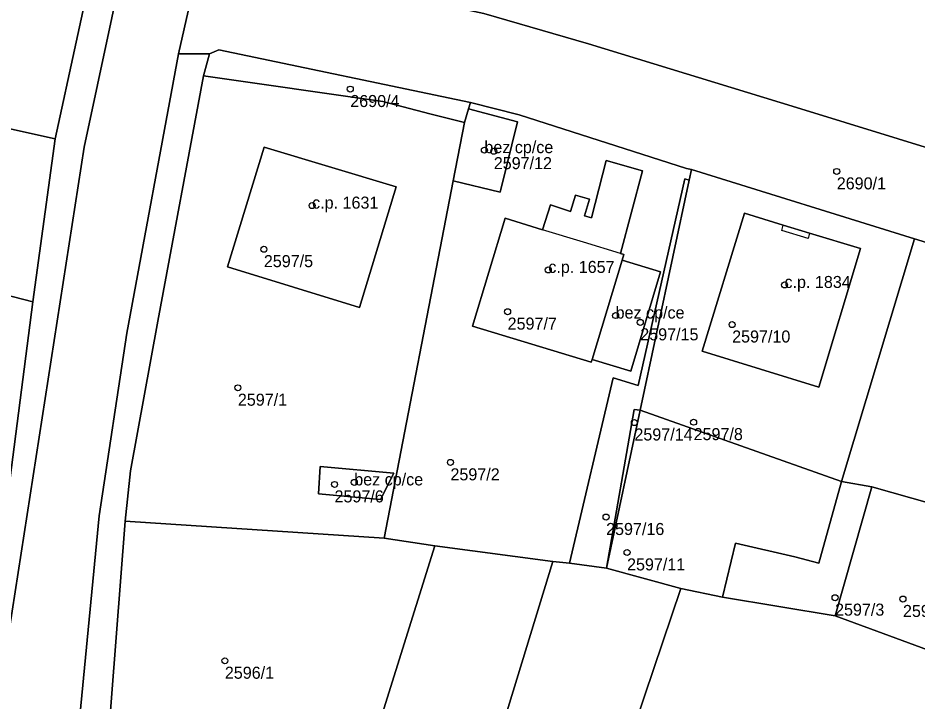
# Model space of a CAD drawing. Extents: x -878211 to -870363, y -1058464 to -1052522.
# Drawn here: x -874293.7 to -874218.9, y -1055204.4 to -1055147.6 of the extents above; entities that cross this region are included whole.
import ezdxf

# ---------------------------------------------------------------- set-up
doc = ezdxf.new("R2010")
doc.units = 0
for name, color, linetype in [('Vrstva 50', 7, 'Continuous'), ('Vrstva 51', 7, 'Continuous'), ('Vrstva 52', 7, 'Continuous')]:
    doc.layers.add(name, color=color, linetype=linetype)

msp = doc.modelspace()

# ---------------------------------------------------------------- linework, layer by layer
at = {"layer": 'Vrstva 50'}
for centre in [(-874266.09, -1055153.50994), (-874254.95, -1055158.57994), (-874254.17, -1055158.66994), (-874225.68, -1055160.34994), (-874269.26, -1055163.18994), (-874273.27, -1055166.80994), (-874249.64, -1055168.52994), (-874230.02, -1055169.77994), (-874253.02, -1055171.99994), (-874244.05, -1055172.31994), (-874242, -1055172.88994), (-874234.37, -1055173.06994), (-874275.43, -1055178.31994), (-874242.49, -1055181.20994), (-874237.57, -1055181.17994), (-874257.77, -1055184.51994), (-874267.4, -1055186.34994), (-874265.76, -1055186.17994), (-874244.84, -1055189.05994), (-874243.1, -1055191.99994), (-874225.82, -1055195.75994), (-874220.18, -1055195.86994), (-874276.51, -1055200.99994)]:
    msp.add_circle(centre, 0.25, dxfattribs=at)
at = {"layer": 'Vrstva 51'}
for points in [[(-874252.84, -1055435.94), (-874269.27, -1055368.7), (-874271.73, -1055360.17), (-874282.86, -1055328.07), (-874288.46, -1055310.42), (-874290.59, -1055302.08), (-874291.7, -1055296.5), (-874292.47, -1055289.23), (-874292.34, -1055275.58), (-874290.32, -1055241.19), (-874289.96, -1055229.01), (-874288.7, -1055207.04), (-874286.96, -1055188.95), (-874284.66, -1055173.78), (-874280.35, -1055150.59), (-874277.55, -1055138.09), (-874276.64, -1055134.12), (-874270.21, -1055106.4), (-874266.43, -1055088.38), (-874262.12, -1055067.71), (-874254.78, -1055024.39), (-874253.2, -1055012.81)], [(-874263.79, -1055016.81), (-874266.31, -1055034.06), (-874270.24, -1055064.27), (-874275.66, -1055087.03), (-874279.56, -1055105.36), (-874285.37, -1055132.62), (-874282.89, -1055133.24), (-874284.78, -1055142.37), (-874288.21, -1055158.34), (-874294.92, -1055201.7), (-874297.55, -1055225.12), (-874298.35, -1055235.62), (-874297.57, -1055235.61), (-874298.62, -1055254.24), (-874298.93, -1055255.74), (-874299.95, -1055256.81), (-874300.46, -1055266.25), (-874299.68, -1055298.66), (-874286.33, -1055344.71), (-874284.95, -1055348.14), (-874279.69, -1055359.44), (-874269.9, -1055393.17)], [(-874216.54, -1055158.89), (-874229.01, -1055155.05), (-874246.3, -1055149.75), (-874255.01, -1055147.23), (-874272.76, -1055143.41), (-874274.61, -1055142.6), (-874275.48, -1055141.94), (-874276.14, -1055141.33), (-874277.55, -1055138.09), (-874280.35, -1055150.59), (-874277.78, -1055150.57), (-874277.01, -1055150.24), (-874256.1, -1055154.61), (-874252.07, -1055155.66), (-874238.15, -1055160.1), (-874237.75, -1055160.2), (-874219.22, -1055165.94), (-874200.08, -1055171.79)]]:
    msp.add_lwpolyline(points, dxfattribs=at)
for points in [[(-874208.71, -1055134.41), (-874203.87, -1055120.72), (-874221.84, -1055113.2), (-874265.66, -1055094.86), (-874274.72, -1055134.16), (-874275.7, -1055138.84), (-874275.48, -1055141.94), (-874274.61, -1055142.6), (-874272.76, -1055143.41), (-874255.01, -1055147.23), (-874246.3, -1055149.75), (-874229.01, -1055155.05), (-874216.54, -1055158.89)], [(-874287.11, -1055141.55), (-874328.85, -1055132.79), (-874331.97, -1055148.42), (-874299.75, -1055155.63), (-874290.6, -1055157.63)], [(-874299.37, -1055235.64), (-874298.35, -1055235.62), (-874297.55, -1055225.12), (-874294.92, -1055201.7), (-874288.21, -1055158.34), (-874284.78, -1055142.37), (-874282.89, -1055133.24), (-874285.37, -1055132.62), (-874287.11, -1055141.55), (-874290.6, -1055157.63), (-874292.46, -1055171.17), (-874296.38, -1055201.51), (-874296.81, -1055204.84), (-874297.36, -1055210.54), (-874299.31, -1055224.48), (-874298.63, -1055224.98)], [(-874290.6, -1055157.63), (-874299.75, -1055155.63), (-874331.97, -1055148.42), (-874333.81, -1055157.17), (-874334.5, -1055160.32), (-874292.46, -1055171.17)], [(-874286.73, -1055220.18), (-874286.29, -1055208.72), (-874284.79, -1055189.41), (-874284.34, -1055185.23), (-874282.07, -1055172.79), (-874278.29, -1055152.42), (-874277.78, -1055150.57), (-874280.35, -1055150.59), (-874284.66, -1055173.78), (-874286.96, -1055188.95), (-874288.7, -1055207.04), (-874289.96, -1055229.01), (-874287.27, -1055229.96)], [(-874256.27, -1055155.16), (-874256.1, -1055154.61), (-874277.01, -1055150.24), (-874277.78, -1055150.57), (-874278.29, -1055152.42), (-874263.39, -1055154.55), (-874259.47, -1055155.56), (-874256.59, -1055156.29)], [(-874263.28, -1055190.8), (-874257.55, -1055161.12), (-874256.59, -1055156.29), (-874259.47, -1055155.56), (-874263.39, -1055154.55), (-874278.29, -1055152.42), (-874282.07, -1055172.79), (-874284.34, -1055185.23), (-874284.79, -1055189.41)], [(-874256.27, -1055155.16), (-874252.2, -1055156.22), (-874253.64, -1055162.08), (-874257.55, -1055161.12), (-874263.28, -1055190.8), (-874259.07, -1055191.46), (-874249.27, -1055192.74), (-874247.87, -1055192.9), (-874244.26, -1055177.5), (-874242.18, -1055178.12), (-874238.3, -1055160.97), (-874237.94, -1055161.08), (-874237.75, -1055160.2), (-874238.15, -1055160.1), (-874252.07, -1055155.66), (-874256.1, -1055154.61)], [(-874256.59, -1055156.29), (-874257.55, -1055161.12), (-874253.64, -1055162.08), (-874252.2, -1055156.22), (-874256.27, -1055155.16)], [(-874262.28, -1055161.63), (-874273.24, -1055158.33), (-874276.29, -1055168.28), (-874265.33, -1055171.65)], [(-874262.28, -1055161.63), (-874265.33, -1055171.65), (-874276.29, -1055168.28), (-874273.24, -1055158.33)], [(-874246, -1055175.97), (-874246.07, -1055176.19), (-874255.93, -1055173.2), (-874253.22, -1055164.24), (-874250.12, -1055165.21), (-874249.47, -1055163.13), (-874247.81, -1055163.67), (-874247.38, -1055162.31), (-874246.23, -1055162.65), (-874246.63, -1055164.04), (-874246.06, -1055164.21), (-874244.83, -1055159.43), (-874241.81, -1055160.29), (-874243.64, -1055167.17), (-874243.37, -1055167.25), (-874243.51, -1055167.72), (-874240.31, -1055168.69), (-874242.78, -1055176.94)], [(-874243.51, -1055167.72), (-874243.37, -1055167.25), (-874243.64, -1055167.17), (-874241.81, -1055160.29), (-874244.83, -1055159.43), (-874246.06, -1055164.21), (-874246.63, -1055164.04), (-874246.23, -1055162.65), (-874247.38, -1055162.31), (-874247.81, -1055163.67), (-874249.47, -1055163.13), (-874250.12, -1055165.21), (-874253.22, -1055164.24), (-874255.93, -1055173.2), (-874246.07, -1055176.19), (-874246, -1055175.97)], [(-874292.46, -1055171.17), (-874334.5, -1055160.32), (-874336.43, -1055171.72), (-874316.91, -1055174.25), (-874319.7, -1055192.38), (-874308.79, -1055193.94), (-874308.89, -1055198.59), (-874298.97, -1055201.31), (-874296.38, -1055201.51)], [(-874225.28, -1055186.11), (-874219.22, -1055165.94), (-874237.75, -1055160.2), (-874237.94, -1055161.08), (-874242.01, -1055180.18)], [(-874247.87, -1055192.9), (-874244.8, -1055193.29), (-874242.5, -1055180.11), (-874242.01, -1055180.18), (-874237.94, -1055161.08), (-874238.3, -1055160.97), (-874242.18, -1055178.12), (-874244.26, -1055177.5)], [(-874227.93, -1055165.47), (-874223.71, -1055166.76), (-874227.16, -1055178.26), (-874236.85, -1055175.27), (-874233.35, -1055163.82), (-874230.12, -1055164.8)], [(-874227.93, -1055165.47), (-874230.12, -1055164.8), (-874233.35, -1055163.82), (-874236.85, -1055175.27), (-874227.16, -1055178.26), (-874223.71, -1055166.76)], [(-874225.28, -1055186.11), (-874222.76, -1055186.56), (-874205.95, -1055191.32), (-874200.08, -1055171.79), (-874219.22, -1055165.94)], [(-874246, -1055175.97), (-874242.78, -1055176.94), (-874240.31, -1055168.69), (-874243.51, -1055167.72)], [(-874244.8, -1055193.29), (-874242.01, -1055180.18), (-874242.5, -1055180.11)], [(-874238.62, -1055194.98), (-874235.16, -1055195.7), (-874234.1, -1055191.24), (-874229.15, -1055192.35), (-874227.17, -1055192.9), (-874225.28, -1055186.11), (-874242.01, -1055180.18), (-874244.8, -1055193.29)], [(-874268.74, -1055187.14), (-874268.6, -1055184.85), (-874262.47, -1055185.42), (-874263.59, -1055187.6)], [(-874268.74, -1055187.14), (-874263.59, -1055187.6), (-874262.47, -1055185.42), (-874268.6, -1055184.85)], [(-874225.28, -1055186.11), (-874227.17, -1055192.9), (-874229.15, -1055192.35), (-874234.1, -1055191.24), (-874235.16, -1055195.7), (-874225.8, -1055197.27), (-874222.76, -1055186.56)], [(-874205.95, -1055191.32), (-874222.76, -1055186.56), (-874225.8, -1055197.27), (-874209.63, -1055203.21)], [(-874259.07, -1055191.46), (-874263.28, -1055190.8), (-874284.79, -1055189.41), (-874286.29, -1055208.72), (-874286.73, -1055220.18), (-874285.31, -1055220.29), (-874284.85, -1055214.18), (-874283.44, -1055214.23), (-874283.37, -1055213.16), (-874283.01, -1055208.24), (-874273.89, -1055208.95), (-874274.47, -1055216.16), (-874275.68, -1055216.04), (-874275.97, -1055220.82), (-874271.3, -1055221.22), (-874268.64, -1055222.06)], [(-874259.07, -1055191.46), (-874268.64, -1055222.06), (-874259.16, -1055225.05), (-874249.27, -1055192.74)], [(-874245.81, -1055216.66), (-874245.37, -1055215.46), (-874243.88, -1055210.57), (-874238.62, -1055194.98), (-874244.8, -1055193.29), (-874247.87, -1055192.9), (-874249.27, -1055192.74), (-874259.16, -1055225.05), (-874254.25, -1055226.67), (-874250.65, -1055215.2), (-874249.57, -1055215.36)], [(-874225.55, -1055216.69), (-874215.22, -1055220.24), (-874209.63, -1055203.21), (-874225.8, -1055197.27), (-874235.16, -1055195.7), (-874238.62, -1055194.98), (-874243.88, -1055210.57), (-874245.37, -1055215.46), (-874233.68, -1055218.21), (-874227.04, -1055220.45)]]:
    msp.add_lwpolyline(points, close=True, dxfattribs=at)
at = {"layer": 'Vrstva 52'}
for points in [[(-874256.59, -1055156.29), (-874257.55, -1055161.12), (-874253.64, -1055162.08), (-874252.2, -1055156.22), (-874256.27, -1055155.16)], [(-874273.24, -1055158.33), (-874276.29, -1055168.28), (-874265.33, -1055171.65), (-874262.28, -1055161.63)], [(-874233.35, -1055163.82), (-874236.85, -1055175.27), (-874227.16, -1055178.26), (-874223.71, -1055166.76), (-874227.93, -1055165.47), (-874228.06, -1055165.91), (-874230.24, -1055165.25), (-874230.12, -1055164.8)], [(-874246.72, -1055166.23), (-874250.12, -1055165.21), (-874253.22, -1055164.24), (-874255.93, -1055173.2), (-874246.07, -1055176.19), (-874246, -1055175.97), (-874243.51, -1055167.72), (-874243.37, -1055167.25), (-874243.64, -1055167.17)], [(-874246, -1055175.97), (-874242.78, -1055176.94), (-874240.31, -1055168.69), (-874243.51, -1055167.72)], [(-874268.6, -1055184.85), (-874268.74, -1055187.14), (-874263.59, -1055187.6), (-874262.47, -1055185.42)]]:
    msp.add_lwpolyline(points, close=True, dxfattribs=at)

# ---------------------------------------------------------------- texts
at = {"layer": 'Vrstva 50'}
for s, p in [('2690/4', (-874266.09, -1055154.999)), ('bez cp/ce', (-874254.95, -1055158.83)), ('2597/12', (-874254.17, -1055160.159)), ('2690/1', (-874225.68, -1055161.839)), ('c.p. 1631', (-874269.26, -1055163.44)), ('2597/5', (-874273.27, -1055168.299)), ('c.p. 1657', (-874249.64, -1055168.78)), ('c.p. 1834', (-874230.02, -1055170.03)), ('bez cp/ce', (-874244.05, -1055172.57)), ('2597/7', (-874253.02, -1055173.489)), ('2597/15', (-874242, -1055174.379)), ('2597/10', (-874234.37, -1055174.559)), ('2597/1', (-874275.43, -1055179.809)), ('2597/14', (-874242.49, -1055182.699)), ('2597/8', (-874237.57, -1055182.669)), ('2597/2', (-874257.77, -1055186.009)), ('bez cp/ce', (-874265.76, -1055186.429)), ('2597/6', (-874267.4, -1055187.839)), ('2597/16', (-874244.84, -1055190.549)), ('2597/11', (-874243.1, -1055193.489)), ('2597/3', (-874225.82, -1055197.249)), ('2597/4', (-874220.18, -1055197.359)), ('2596/1', (-874276.51, -1055202.489))]:
    msp.add_text(s, height=0.999996, dxfattribs=at).set_placement(p)

doc.saveas('drawing.dxf')
